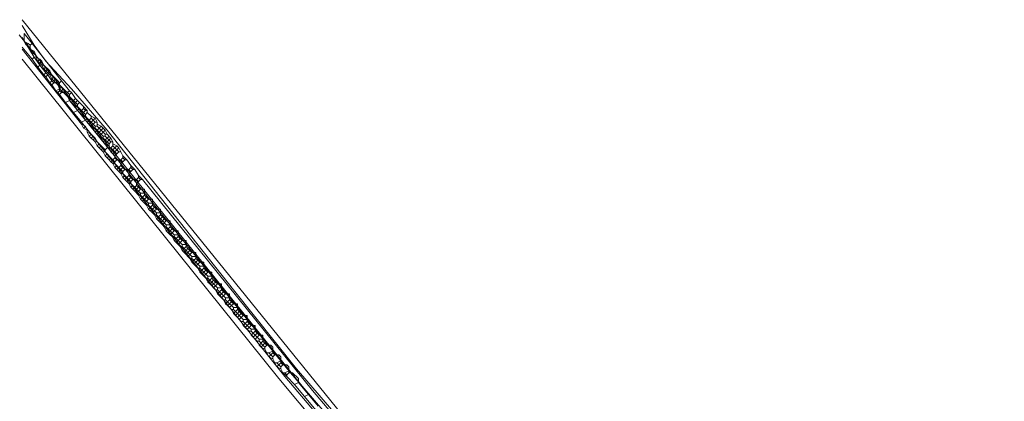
# Model space of a CAD drawing. Header units: metres. Extents: x 92810 to 93633, y 464687 to 465459.
# Tile 278 of 325: x 93421 to 93457, y 465175 to 465189. Entities that reach past the tile are written whole.
import ezdxf
from ezdxf.lldxf.tags import DXFTag

# ---------------------------------------------------------------- set-up
doc = ezdxf.new("R2010")
doc.units = ezdxf.units.M
for name, color, linetype, lineweight, transparency in [('B-OI-KL-DATA_LIANDER-G', 90, 'SI_B_DATA_LIANDER', 18, 0.4), ('B-OI-KL-ET_HS_LIANDER-G', 10, 'SI_B_ET_HS_LIANDON', 18, 0.4), ('B-WE-KL-DATA-G', 90, 'KL-DATA-N', 18, 0.4)]:
    doc.layers.add(name, color=color, linetype=linetype, lineweight=lineweight, transparency=transparency)
doc.styles.get("Standard").update_dxf_attribs({"font": 'isocp.shx'})
tags = doc.linetypes.add('KL-DATA-N', pattern='A,4,-1,[101,NLCS.SHX,S=0.5,R=0,X=0,Y=0],-1,4,-1,["D",Standard,S=1,R=0,X=-0.25,Y=-0.5],-1.5', length=12.5).pattern_tags.tags
tags[18] = DXFTag(74, 10)
doc.linetypes.add('SI_B_DATA_LIANDER', pattern='A,5,-2,["LI-DATA",Standard,S=1.5,R=0,X=-0.51,Y=-0.75],-11', length=18)
doc.linetypes.add('SI_B_ET_HS_LIANDON', pattern='A,5,-2,["LI-HS",Standard,S=1.5,R=0,X=-0.51,Y=-0.75],-10', length=17)

msp = doc.modelspace()

# ---------------------------------------------------------------- linework, layer by layer
at = {"layer": 'B-OI-KL-DATA_LIANDER-G'}
for p, q in [((93422.464, 465186.679), (93422.464, 465186.536)), ((93422.821, 465186.179), (93423.393, 465185.464))]:
    msp.add_line(p, q, dxfattribs=at)
at = {"layer": 'B-OI-KL-DATA_LIANDER-G', "flags": 128}
for points in [[(93446.107, 465160.607), (93446.107, 465160.75), (93445.464, 465161.393), (93444.25, 465162.393), (93443.179, 465163.464), (93440.464, 465166.036), (93438.893, 465167.679), (93435.107, 465171.679), (93434.536, 465172.393), (93431.036, 465176.464), (93428.75, 465179.321), (93424.179, 465185.107), (93422.893, 465186.607), (93421.964, 465187.607), (93421.536, 465188.179), (93421.107, 465188.893)], [(93421.536, 465187.75), (93421.107, 465188.464)], [(93421.464, 465187.679), (93421.107, 465188.107)], [(93421.536, 465187.75), (93421.464, 465187.679)], [(93421.536, 465187.75), (93421.75, 465187.464)], [(93421.464, 465187.679), (93421.679, 465187.393)], [(93421.75, 465187.464), (93421.679, 465187.393)], [(93421.679, 465187.393), (93421.893, 465187.107)], [(93421.75, 465187.464), (93421.964, 465187.179)], [(93421.964, 465187.179), (93421.893, 465187.107)], [(93421.893, 465187.107), (93421.964, 465187.036)], [(93421.964, 465187.179), (93422.036, 465187.107)], [(93422.036, 465187.107), (93421.964, 465187.036)], [(93421.964, 465187.036), (93422.107, 465186.821)], [(93422.036, 465187.107), (93422.179, 465186.893)], [(93422.179, 465186.893), (93422.107, 465186.821)], [(93422.107, 465186.821), (93422.179, 465186.75)], [(93422.179, 465186.893), (93422.25, 465186.821)], [(93422.25, 465186.821), (93422.179, 465186.75)], [(93422.179, 465186.75), (93422.321, 465186.536)], [(93422.25, 465186.821), (93422.393, 465186.821), (93422.464, 465186.679)], [(93422.464, 465186.607), (93422.321, 465186.536)], [(93422.321, 465186.536), (93422.393, 465186.464)], [(93422.464, 465186.536), (93422.393, 465186.464)], [(93422.393, 465186.464), (93422.464, 465186.393)], [(93422.464, 465186.536), (93422.536, 465186.464)], [(93422.536, 465186.464), (93422.464, 465186.393)], [(93422.464, 465186.393), (93422.679, 465186.107)], [(93422.536, 465186.464), (93422.679, 465186.464), (93422.821, 465186.25), (93422.821, 465186.179)], [(93422.821, 465186.179), (93422.679, 465186.107)], [(93422.679, 465186.107), (93422.964, 465185.75)], [(93423.107, 465185.821), (93422.964, 465185.75)], [(93422.964, 465185.75), (93423.25, 465185.393)], [(93423.393, 465185.464), (93423.25, 465185.393)], [(93423.25, 465185.393), (93430.607, 465176.179), (93431.893, 465174.679), (93433.321, 465173.107)], [(93423.393, 465185.464), (93430.821, 465176.321), (93432.536, 465174.321), (93433.464, 465173.179)]]:
    msp.add_lwpolyline(points, dxfattribs=at)
at = {"layer": 'B-OI-KL-ET_HS_LIANDER-G'}
for p, q in [((93421.393, 465188.179), (93421.393, 465188.036)), ((93423.321, 465185.893), (93423.179, 465185.75)), ((93423.821, 465185.393), (93423.821, 465185.25)), ((93424.321, 465184.821), (93424.179, 465184.679)), ((93424.25, 465184.607), (93424.25, 465184.464)), ((93424.393, 465184.679), (93424.393, 465184.536)), ((93425.536, 465182.964), (93425.536, 465182.75)), ((93425.821, 465182.393), (93425.679, 465182.25)), ((93425.821, 465182.607), (93425.821, 465182.393)), ((93426.107, 465182.25), (93426.107, 465182.036)), ((93426.321, 465181.821), (93426.179, 465181.679)), ((93426.464, 465181.821), (93426.464, 465181.607)), ((93426.75, 465181.464), (93426.75, 465181.25)), ((93426.821, 465181.179), (93426.679, 465181.036)), ((93427.036, 465181.107), (93427.036, 465180.893)), ((93427.393, 465180.679), (93427.393, 465180.464)), ((93427.679, 465180.321), (93427.679, 465180.107)), ((93427.821, 465179.964), (93427.679, 465179.821)), ((93427.964, 465179.964), (93427.964, 465179.75)), ((93428.321, 465179.536), (93428.321, 465179.321)), ((93428.321, 465179.321), (93428.179, 465179.179)), ((93428.607, 465179.179), (93428.607, 465178.964)), ((93428.893, 465178.821), (93428.893, 465178.607)), ((93429.25, 465178.393), (93429.25, 465178.179)), ((93429.536, 465178.036), (93429.536, 465177.821)), ((93429.821, 465177.464), (93429.679, 465177.321)), ((93429.821, 465177.679), (93429.821, 465177.464)), ((93430.179, 465177.25), (93430.179, 465177.036)), ((93430.179, 465176.821), (93430.321, 465176.536)), ((93430.464, 465176.893), (93430.464, 465176.679)), ((93430.75, 465176.536), (93430.75, 465176.321)), ((93431.107, 465175.964), (93431.821, 465175.107)), ((93430.964, 465175.893), (93432.036, 465174.607))]:
    msp.add_line(p, q, dxfattribs=at)
at = {"layer": 'B-OI-KL-ET_HS_LIANDER-G', "flags": 128}
for points in [[(93421.107, 465189.107), (93433.821, 465173.393), (93438.464, 465168.321), (93442.107, 465164.679), (93446.607, 465160.464), (93460.036, 465149.536), (93464.036, 465146.393), (93490.179, 465125.464), (93491.964, 465123.964), (93501.821, 465115.964)], [(93421.464, 465188.25), (93421.179, 465188.607), (93421.179, 465188.321)], [(93421.179, 465188.321), (93421.321, 465188.25)], [(93421.179, 465188.321), (93421.25, 465188.179)], [(93421.321, 465188.25), (93421.25, 465188.179)], [(93421.25, 465188.179), (93421.393, 465188.107)], [(93421.321, 465188.25), (93421.393, 465188.179)], [(93421.464, 465188.25), (93421.393, 465188.179)], [(93421.464, 465188.25), (93422.536, 465186.893)], [(93421.107, 465188.036), (93423.25, 465185.321)], [(93421.393, 465188.036), (93421.536, 465187.964)], [(93421.393, 465188.036), (93421.464, 465187.893)], [(93421.536, 465187.964), (93421.464, 465187.893)], [(93421.464, 465187.893), (93421.607, 465187.821)], [(93421.536, 465187.964), (93421.607, 465187.821)], [(93421.607, 465187.821), (93421.607, 465187.75)], [(93421.607, 465187.75), (93421.75, 465187.679)], [(93421.607, 465187.75), (93421.679, 465187.607)], [(93421.107, 465187.679), (93430.393, 465176.107), (93432.607, 465173.464), (93437.821, 465167.75), (93443.536, 465162.036), (93444.964, 465160.75), (93452.464, 465154.464), (93454.821, 465152.607), (93491.964, 465122.893), (93493.75, 465121.393), (93501.321, 465115.25)], [(93421.75, 465187.679), (93421.679, 465187.607)], [(93421.679, 465187.607), (93421.75, 465187.536)], [(93421.75, 465187.679), (93421.821, 465187.607)], [(93421.821, 465187.607), (93421.75, 465187.536)], [(93421.75, 465187.536), (93421.821, 465187.464)], [(93421.821, 465187.607), (93421.893, 465187.464)], [(93421.821, 465187.464), (93421.893, 465187.464)], [(93421.821, 465187.464), (93421.893, 465187.321)], [(93421.893, 465187.464), (93421.964, 465187.393)], [(93421.964, 465187.393), (93421.893, 465187.321)], [(93421.964, 465187.393), (93422.036, 465187.321)], [(93421.893, 465187.321), (93421.964, 465187.25)], [(93422.036, 465187.321), (93421.964, 465187.25)], [(93421.964, 465187.25), (93422.036, 465187.179)], [(93422.036, 465187.321), (93422.107, 465187.25)], [(93422.107, 465187.25), (93422.036, 465187.179)], [(93422.036, 465187.179), (93422.107, 465187.107)], [(93422.107, 465187.25), (93422.179, 465187.107)], [(93422.107, 465187.107), (93422.179, 465187.107)], [(93422.107, 465187.107), (93422.179, 465186.964)], [(93422.179, 465187.107), (93422.25, 465187.036)], [(93422.25, 465187.036), (93422.179, 465186.964)], [(93422.25, 465187.036), (93422.321, 465186.964)], [(93422.179, 465186.964), (93422.321, 465186.821)], [(93422.321, 465186.964), (93422.25, 465186.893)], [(93422.321, 465186.964), (93422.393, 465186.893)], [(93422.393, 465186.893), (93422.321, 465186.821)], [(93422.321, 465186.821), (93422.393, 465186.75)], [(93422.393, 465186.893), (93422.464, 465186.821)], [(93422.393, 465186.75), (93422.464, 465186.75)], [(93422.393, 465186.75), (93422.464, 465186.607)], [(93422.536, 465186.893), (93422.464, 465186.821)], [(93422.464, 465186.821), (93422.464, 465186.75)], [(93422.464, 465186.75), (93422.536, 465186.679)], [(93422.536, 465186.679), (93422.464, 465186.607)], [(93422.536, 465186.893), (93422.821, 465186.536)], [(93422.536, 465186.679), (93422.607, 465186.607)], [(93422.464, 465186.607), (93422.536, 465186.536)], [(93422.607, 465186.607), (93422.536, 465186.536)], [(93422.536, 465186.536), (93422.607, 465186.464)], [(93422.607, 465186.607), (93422.679, 465186.536)], [(93422.679, 465186.536), (93422.607, 465186.464)], [(93422.607, 465186.464), (93422.679, 465186.393)], [(93422.679, 465186.536), (93422.75, 465186.464)], [(93422.75, 465186.464), (93422.679, 465186.393)], [(93422.679, 465186.393), (93422.75, 465186.321)], [(93422.821, 465186.536), (93422.75, 465186.464)], [(93422.75, 465186.464), (93422.821, 465186.393)], [(93422.75, 465186.321), (93422.821, 465186.321)], [(93422.75, 465186.321), (93422.821, 465186.179)], [(93422.821, 465186.536), (93422.893, 465186.464)], [(93422.893, 465186.464), (93422.821, 465186.393)], [(93422.821, 465186.393), (93422.821, 465186.321)], [(93422.821, 465186.321), (93422.893, 465186.25)], [(93422.893, 465186.464), (93423.036, 465186.25)], [(93422.893, 465186.25), (93422.821, 465186.179)], [(93422.821, 465186.179), (93422.893, 465186.107)], [(93422.893, 465186.25), (93422.964, 465186.179)], [(93422.964, 465186.179), (93422.893, 465186.107)], [(93422.893, 465186.107), (93422.964, 465186.036)], [(93423.036, 465186.25), (93422.964, 465186.179)], [(93422.964, 465186.179), (93423.036, 465186.107)], [(93423.036, 465186.107), (93422.964, 465186.036)], [(93422.964, 465186.036), (93423.036, 465185.964)], [(93423.036, 465186.25), (93423.107, 465186.179)], [(93423.107, 465186.179), (93423.036, 465186.107)], [(93423.036, 465186.107), (93423.107, 465186.036)], [(93423.036, 465185.964), (93423.107, 465185.964)], [(93423.036, 465185.964), (93423.107, 465185.821)], [(93423.107, 465186.179), (93423.179, 465186.107)], [(93423.179, 465186.107), (93423.107, 465186.036)], [(93423.107, 465186.036), (93423.107, 465185.964)], [(93423.107, 465185.964), (93423.179, 465185.893)], [(93423.179, 465186.107), (93423.321, 465185.964)], [(93423.321, 465185.964), (93423.464, 465185.821)], [(93423.321, 465185.964), (93423.321, 465185.893)], [(93423.179, 465185.893), (93423.107, 465185.821)], [(93423.107, 465185.821), (93423.179, 465185.75)], [(93423.179, 465185.893), (93423.321, 465185.75)], [(93423.179, 465185.75), (93423.321, 465185.607)], [(93423.321, 465185.75), (93423.25, 465185.679)], [(93423.321, 465185.893), (93423.393, 465185.821)], [(93423.393, 465185.821), (93423.321, 465185.75)], [(93423.321, 465185.75), (93423.393, 465185.679)], [(93423.321, 465185.607), (93423.393, 465185.607)], [(93423.321, 465185.607), (93423.393, 465185.464)], [(93423.393, 465185.821), (93423.464, 465185.821)], [(93423.464, 465185.75), (93423.393, 465185.679)], [(93423.393, 465185.679), (93423.393, 465185.607)], [(93423.393, 465185.607), (93423.464, 465185.536)], [(93423.464, 465185.821), (93423.464, 465185.75)], [(93423.464, 465185.75), (93423.607, 465185.607)], [(93423.607, 465185.607), (93423.75, 465185.536)], [(93423.607, 465185.607), (93423.607, 465185.536)], [(93423.25, 465185.321), (93423.393, 465185.25)], [(93423.25, 465185.321), (93423.321, 465185.179)], [(93423.393, 465185.25), (93423.321, 465185.179)], [(93423.464, 465185.536), (93423.393, 465185.464)], [(93423.393, 465185.464), (93423.464, 465185.393)], [(93423.393, 465185.25), (93423.464, 465185.107)], [(93423.464, 465185.536), (93423.536, 465185.464)], [(93423.536, 465185.464), (93423.464, 465185.393)], [(93423.464, 465185.393), (93423.536, 465185.321)], [(93423.607, 465185.536), (93423.536, 465185.464)], [(93423.536, 465185.464), (93423.607, 465185.393)], [(93423.607, 465185.393), (93423.536, 465185.321)], [(93423.536, 465185.321), (93423.607, 465185.25)], [(93423.607, 465185.536), (93423.679, 465185.464)], [(93423.679, 465185.464), (93423.607, 465185.393)], [(93423.607, 465185.393), (93423.679, 465185.321)], [(93423.679, 465185.321), (93423.607, 465185.25)], [(93423.607, 465185.25), (93423.679, 465185.179)], [(93423.75, 465185.536), (93423.679, 465185.464)], [(93423.679, 465185.464), (93423.75, 465185.393)], [(93423.75, 465185.393), (93423.679, 465185.321)], [(93423.679, 465185.321), (93423.75, 465185.25)], [(93423.75, 465185.536), (93423.821, 465185.393)], [(93423.75, 465185.393), (93423.821, 465185.393)], [(93423.75, 465185.25), (93423.821, 465185.25)], [(93423.75, 465185.25), (93423.75, 465185.179)], [(93423.821, 465185.321), (93423.964, 465185.25)], [(93423.821, 465185.25), (93423.893, 465185.179)], [(93423.964, 465185.25), (93423.893, 465185.179)], [(93423.964, 465185.25), (93424.036, 465185.179)], [(93423.321, 465185.179), (93423.464, 465185.107)], [(93423.464, 465185.107), (93423.464, 465185.036)], [(93423.464, 465185.036), (93423.607, 465184.964)], [(93423.464, 465185.036), (93423.536, 465184.893)], [(93423.607, 465184.964), (93423.536, 465184.893)], [(93423.536, 465184.893), (93423.607, 465184.821)], [(93423.607, 465184.964), (93423.679, 465184.893)], [(93423.679, 465184.893), (93423.607, 465184.821)], [(93423.679, 465185.179), (93423.75, 465185.179)], [(93423.679, 465185.179), (93423.75, 465185.036)], [(93423.679, 465184.893), (93423.75, 465184.821)], [(93423.75, 465185.179), (93423.821, 465185.107)], [(93423.821, 465185.107), (93423.75, 465185.036)], [(93423.75, 465185.036), (93423.821, 465184.964)], [(93423.893, 465185.179), (93423.821, 465185.107)], [(93423.821, 465185.107), (93423.893, 465185.036)], [(93423.893, 465185.036), (93423.821, 465184.964)], [(93423.821, 465184.964), (93423.893, 465184.893)], [(93423.893, 465185.179), (93423.964, 465185.107)], [(93423.964, 465185.107), (93423.893, 465185.036)], [(93423.893, 465185.036), (93423.964, 465184.964)], [(93423.964, 465184.964), (93423.893, 465184.893)], [(93423.893, 465184.893), (93423.964, 465184.821)], [(93424.036, 465185.179), (93423.964, 465185.107)], [(93423.964, 465185.107), (93424.036, 465185.036)], [(93424.036, 465185.036), (93423.964, 465184.964)], [(93423.964, 465184.964), (93424.036, 465184.893)], [(93424.036, 465185.179), (93424.107, 465185.107)], [(93424.107, 465185.107), (93424.036, 465185.036)], [(93424.036, 465185.036), (93424.107, 465184.964)], [(93424.036, 465184.893), (93424.107, 465184.893)], [(93424.036, 465184.893), (93424.036, 465184.821)], [(93424.107, 465185.107), (93424.179, 465184.964)], [(93424.107, 465184.964), (93424.179, 465184.964)], [(93424.107, 465184.964), (93424.107, 465184.893)], [(93424.107, 465184.893), (93424.179, 465184.821)], [(93424.179, 465184.964), (93424.321, 465184.821)], [(93424.25, 465184.893), (93424.179, 465184.821)], [(93423.607, 465184.821), (93423.679, 465184.75)], [(93423.75, 465184.821), (93423.679, 465184.75)], [(93423.679, 465184.75), (93423.75, 465184.679)], [(93423.75, 465184.821), (93423.821, 465184.679)], [(93423.75, 465184.679), (93423.821, 465184.679)], [(93423.75, 465184.679), (93423.821, 465184.536)], [(93423.821, 465184.679), (93423.893, 465184.607)], [(93423.893, 465184.607), (93423.821, 465184.536)], [(93423.821, 465184.536), (93423.893, 465184.464)], [(93423.893, 465184.607), (93423.964, 465184.536)], [(93423.964, 465184.536), (93423.893, 465184.464)], [(93423.964, 465184.821), (93424.036, 465184.821)], [(93423.964, 465184.821), (93424.036, 465184.679)], [(93423.964, 465184.536), (93424.036, 465184.464)], [(93424.036, 465184.821), (93424.107, 465184.75)], [(93424.107, 465184.75), (93424.036, 465184.679)], [(93424.036, 465184.679), (93424.107, 465184.607)], [(93424.179, 465184.821), (93424.107, 465184.75)], [(93424.107, 465184.75), (93424.179, 465184.679)], [(93424.179, 465184.679), (93424.107, 465184.607)], [(93424.107, 465184.607), (93424.179, 465184.536)], [(93424.179, 465184.821), (93424.321, 465184.679)], [(93424.179, 465184.679), (93424.25, 465184.607)], [(93424.179, 465184.536), (93424.25, 465184.536)], [(93424.179, 465184.536), (93424.179, 465184.464)], [(93424.321, 465184.679), (93424.25, 465184.607)], [(93424.321, 465184.821), (93424.393, 465184.679)], [(93424.321, 465184.679), (93424.393, 465184.679)], [(93424.393, 465184.536), (93424.321, 465184.464)], [(93424.393, 465184.607), (93424.536, 465184.536)], [(93424.393, 465184.536), (93424.464, 465184.464)], [(93424.536, 465184.536), (93424.464, 465184.464)], [(93424.536, 465184.536), (93424.607, 465184.464)], [(93423.893, 465184.464), (93423.964, 465184.393)], [(93424.036, 465184.464), (93423.964, 465184.393)], [(93423.964, 465184.393), (93424.036, 465184.321)], [(93424.036, 465184.464), (93424.107, 465184.393)], [(93424.036, 465184.321), (93424.107, 465184.321)], [(93424.036, 465184.321), (93424.107, 465184.179)], [(93424.179, 465184.464), (93424.107, 465184.393)], [(93424.107, 465184.393), (93424.107, 465184.321)], [(93424.107, 465184.321), (93424.179, 465184.25)], [(93424.179, 465184.25), (93424.107, 465184.179)], [(93424.107, 465184.179), (93424.179, 465184.107)], [(93424.179, 465184.464), (93424.321, 465184.464)], [(93424.179, 465184.25), (93424.321, 465184.107)], [(93424.25, 465184.179), (93424.179, 465184.107)], [(93424.25, 465184.464), (93424.321, 465184.321)], [(93424.321, 465184.464), (93424.393, 465184.393)], [(93424.393, 465184.393), (93424.321, 465184.321)], [(93424.321, 465184.321), (93424.393, 465184.25)], [(93424.464, 465184.464), (93424.393, 465184.393)], [(93424.393, 465184.393), (93424.464, 465184.321)], [(93424.464, 465184.321), (93424.393, 465184.25)], [(93424.393, 465184.25), (93424.464, 465184.179)], [(93424.464, 465184.464), (93424.536, 465184.393)], [(93424.536, 465184.393), (93424.464, 465184.321)], [(93424.464, 465184.321), (93424.536, 465184.25)], [(93424.536, 465184.25), (93424.464, 465184.179)], [(93424.464, 465184.179), (93424.464, 465184.107)], [(93424.607, 465184.464), (93424.536, 465184.393)], [(93424.536, 465184.393), (93424.607, 465184.321)], [(93424.607, 465184.321), (93424.536, 465184.25)], [(93424.607, 465184.464), (93424.679, 465184.321)], [(93424.607, 465184.321), (93424.679, 465184.321)], [(93424.679, 465184.321), (93424.75, 465184.179)], [(93424.75, 465184.179), (93424.893, 465184.036)], [(93424.75, 465184.179), (93424.75, 465184.107)], [(93424.179, 465184.107), (93424.25, 465184.036)], [(93424.321, 465184.107), (93424.25, 465184.036)], [(93424.25, 465184.036), (93424.321, 465183.964)], [(93424.321, 465184.107), (93424.393, 465184.036)], [(93424.393, 465184.036), (93424.321, 465183.964)], [(93424.321, 465183.964), (93424.393, 465183.893)], [(93424.464, 465184.107), (93424.393, 465184.036)], [(93424.393, 465184.036), (93424.464, 465183.964)], [(93424.393, 465183.893), (93424.464, 465183.893)], [(93424.393, 465183.893), (93424.464, 465183.75)], [(93424.464, 465184.107), (93424.536, 465184.036)], [(93424.536, 465184.036), (93424.464, 465183.964)], [(93424.464, 465183.964), (93424.464, 465183.893)], [(93424.464, 465183.893), (93424.536, 465183.821)], [(93424.536, 465183.821), (93424.464, 465183.75)], [(93424.536, 465184.036), (93424.679, 465184.036)], [(93424.536, 465183.821), (93424.607, 465183.75)], [(93424.607, 465184.036), (93424.679, 465183.893)], [(93424.679, 465183.821), (93424.607, 465183.75)], [(93424.75, 465184.107), (93424.679, 465184.036)], [(93424.679, 465184.036), (93424.75, 465183.964)], [(93424.75, 465183.964), (93424.679, 465183.893)], [(93424.679, 465183.893), (93424.679, 465183.821)], [(93424.679, 465183.821), (93424.821, 465183.679)], [(93424.75, 465184.107), (93424.821, 465184.036)], [(93424.821, 465184.036), (93424.75, 465183.964)], [(93424.821, 465184.036), (93424.893, 465184.036)], [(93424.893, 465184.036), (93425.036, 465183.821)], [(93425.036, 465183.821), (93425.179, 465183.679)], [(93425.036, 465183.821), (93425.036, 465183.75)], [(93424.464, 465183.75), (93424.536, 465183.679)], [(93424.607, 465183.75), (93424.536, 465183.679)], [(93424.536, 465183.679), (93424.607, 465183.607)], [(93424.607, 465183.75), (93424.679, 465183.679)], [(93424.679, 465183.679), (93424.607, 465183.607)], [(93424.607, 465183.607), (93424.679, 465183.536)], [(93424.75, 465183.75), (93424.679, 465183.679)], [(93424.679, 465183.679), (93424.75, 465183.607)], [(93424.679, 465183.536), (93424.75, 465183.536)], [(93424.679, 465183.536), (93424.75, 465183.393)], [(93424.821, 465183.679), (93424.75, 465183.607)], [(93424.75, 465183.607), (93424.75, 465183.536)], [(93424.75, 465183.536), (93424.821, 465183.464)], [(93424.821, 465183.464), (93424.75, 465183.393)], [(93424.821, 465183.679), (93424.964, 465183.679)], [(93424.821, 465183.464), (93424.893, 465183.393)], [(93424.893, 465183.679), (93424.964, 465183.536)], [(93424.964, 465183.464), (93424.893, 465183.393)], [(93425.036, 465183.75), (93424.964, 465183.679)], [(93424.964, 465183.679), (93425.036, 465183.607)], [(93425.036, 465183.607), (93424.964, 465183.536)], [(93424.964, 465183.536), (93424.964, 465183.464)], [(93424.964, 465183.464), (93425.036, 465183.393)], [(93425.036, 465183.75), (93425.107, 465183.679)], [(93425.107, 465183.679), (93425.036, 465183.607)], [(93425.107, 465183.679), (93425.179, 465183.679)], [(93425.179, 465183.679), (93425.321, 465183.464)], [(93425.321, 465183.464), (93425.464, 465183.321)], [(93425.321, 465183.464), (93425.321, 465183.393)], [(93424.75, 465183.393), (93424.821, 465183.321)], [(93424.893, 465183.393), (93424.821, 465183.321)], [(93424.821, 465183.321), (93424.893, 465183.25)], [(93424.893, 465183.393), (93424.964, 465183.321)], [(93424.964, 465183.321), (93424.893, 465183.25)], [(93424.893, 465183.25), (93424.964, 465183.179)], [(93425.036, 465183.393), (93424.964, 465183.321)], [(93424.964, 465183.321), (93425.036, 465183.25)], [(93424.964, 465183.179), (93425.036, 465183.179)], [(93424.964, 465183.179), (93425.036, 465183.036)], [(93425.036, 465183.393), (93425.107, 465183.321)], [(93425.107, 465183.321), (93425.036, 465183.25)], [(93425.036, 465183.25), (93425.036, 465183.179)], [(93425.036, 465183.179), (93425.107, 465183.107)], [(93425.107, 465183.107), (93425.036, 465183.036)], [(93425.107, 465183.321), (93425.25, 465183.321)], [(93425.107, 465183.107), (93425.179, 465183.036)], [(93425.179, 465183.321), (93425.25, 465183.179)], [(93425.25, 465183.107), (93425.179, 465183.036)], [(93425.321, 465183.393), (93425.25, 465183.321)], [(93425.25, 465183.321), (93425.321, 465183.25)], [(93425.321, 465183.25), (93425.25, 465183.179)], [(93425.25, 465183.179), (93425.25, 465183.107)], [(93425.25, 465183.107), (93425.321, 465183.036)], [(93425.321, 465183.393), (93425.393, 465183.321)], [(93425.393, 465183.321), (93425.321, 465183.25)], [(93425.393, 465183.321), (93425.464, 465183.321)], [(93425.464, 465183.321), (93431.607, 465175.679), (93433.607, 465173.321), (93435.75, 465170.893)], [(93425.036, 465183.036), (93425.107, 465182.964)], [(93425.179, 465183.036), (93425.107, 465182.964)], [(93425.107, 465182.964), (93425.179, 465182.893)], [(93425.179, 465183.036), (93425.25, 465182.964)], [(93425.25, 465182.964), (93425.179, 465182.893)], [(93425.179, 465182.893), (93425.321, 465182.75)], [(93425.321, 465183.036), (93425.25, 465182.964)], [(93425.25, 465182.964), (93425.321, 465182.893)], [(93425.321, 465182.893), (93425.25, 465182.821)], [(93425.321, 465183.036), (93425.393, 465182.964)], [(93425.393, 465182.964), (93425.321, 465182.893)], [(93425.321, 465182.893), (93425.393, 465182.821)], [(93425.321, 465182.75), (93425.393, 465182.75)], [(93425.321, 465182.75), (93425.393, 465182.607)], [(93425.393, 465182.964), (93425.536, 465182.964)], [(93425.393, 465182.821), (93425.536, 465182.821)], [(93425.393, 465182.821), (93425.393, 465182.75)], [(93425.393, 465182.75), (93425.464, 465182.679)], [(93425.536, 465182.75), (93425.464, 465182.679)], [(93425.536, 465182.75), (93425.607, 465182.679)], [(93425.464, 465182.679), (93425.393, 465182.607)], [(93425.393, 465182.607), (93425.464, 465182.536)], [(93425.464, 465182.679), (93425.536, 465182.607)], [(93425.536, 465182.607), (93425.464, 465182.536)], [(93425.464, 465182.536), (93425.536, 465182.464)], [(93425.607, 465182.679), (93425.536, 465182.607)], [(93425.536, 465182.607), (93425.607, 465182.536)], [(93425.607, 465182.536), (93425.536, 465182.464)], [(93425.536, 465182.464), (93425.607, 465182.393)], [(93425.607, 465182.679), (93425.679, 465182.607)], [(93425.679, 465182.607), (93425.607, 465182.536)], [(93425.607, 465182.536), (93425.679, 465182.464)], [(93425.607, 465182.393), (93425.679, 465182.393)], [(93425.607, 465182.393), (93425.679, 465182.25)], [(93425.679, 465182.607), (93425.821, 465182.607)], [(93425.679, 465182.464), (93425.821, 465182.464)], [(93425.679, 465182.464), (93425.679, 465182.393)], [(93425.679, 465182.393), (93425.821, 465182.25)], [(93425.821, 465182.393), (93425.893, 465182.321)], [(93425.679, 465182.25), (93425.821, 465182.107)], [(93425.821, 465182.25), (93425.75, 465182.179)], [(93425.893, 465182.321), (93425.821, 465182.25)], [(93425.821, 465182.25), (93425.893, 465182.179)], [(93425.893, 465182.179), (93425.821, 465182.107)], [(93425.821, 465182.107), (93425.893, 465182.036)], [(93425.893, 465182.321), (93425.964, 465182.25)], [(93425.964, 465182.25), (93425.893, 465182.179)], [(93425.893, 465182.179), (93425.964, 465182.107)], [(93425.893, 465182.036), (93425.964, 465182.036)], [(93425.893, 465182.036), (93425.964, 465181.893)], [(93425.964, 465182.25), (93426.107, 465182.25)], [(93425.964, 465182.107), (93426.107, 465182.107)], [(93425.964, 465182.107), (93425.964, 465182.036)], [(93425.964, 465182.036), (93426.036, 465181.964)], [(93426.107, 465182.036), (93426.036, 465181.964)], [(93426.107, 465182.036), (93426.179, 465181.964)], [(93426.036, 465181.964), (93425.964, 465181.893)], [(93425.964, 465181.893), (93426.036, 465181.821)], [(93426.036, 465181.964), (93426.107, 465181.893)], [(93426.107, 465181.893), (93426.036, 465181.821)], [(93426.036, 465181.821), (93426.107, 465181.75)], [(93426.179, 465181.964), (93426.107, 465181.893)], [(93426.107, 465181.893), (93426.179, 465181.821)], [(93426.179, 465181.821), (93426.107, 465181.75)], [(93426.107, 465181.75), (93426.179, 465181.679)], [(93426.179, 465181.964), (93426.321, 465181.821)], [(93426.25, 465181.893), (93426.179, 465181.821)], [(93426.179, 465181.821), (93426.321, 465181.679)], [(93426.179, 465181.679), (93426.25, 465181.607)], [(93426.321, 465181.821), (93426.464, 465181.821)], [(93426.321, 465181.679), (93426.464, 465181.679)], [(93426.321, 465181.679), (93426.321, 465181.607)], [(93426.25, 465181.607), (93426.321, 465181.607)], [(93426.25, 465181.607), (93426.321, 465181.464)], [(93426.321, 465181.607), (93426.393, 465181.536)], [(93426.393, 465181.536), (93426.321, 465181.464)], [(93426.321, 465181.464), (93426.393, 465181.393)], [(93426.464, 465181.607), (93426.393, 465181.536)], [(93426.393, 465181.536), (93426.464, 465181.464)], [(93426.464, 465181.464), (93426.393, 465181.393)], [(93426.393, 465181.393), (93426.464, 465181.321)], [(93426.464, 465181.607), (93426.536, 465181.536)], [(93426.536, 465181.536), (93426.464, 465181.464)], [(93426.464, 465181.464), (93426.536, 465181.393)], [(93426.536, 465181.393), (93426.464, 465181.321)], [(93426.464, 465181.321), (93426.536, 465181.25)], [(93426.536, 465181.536), (93426.607, 465181.464)], [(93426.607, 465181.464), (93426.536, 465181.393)], [(93426.536, 465181.393), (93426.607, 465181.321)], [(93426.607, 465181.464), (93426.75, 465181.464)], [(93426.607, 465181.321), (93426.75, 465181.321)], [(93426.607, 465181.321), (93426.607, 465181.25)], [(93426.536, 465181.25), (93426.607, 465181.25)], [(93426.536, 465181.25), (93426.607, 465181.107)], [(93426.607, 465181.25), (93426.679, 465181.179)], [(93426.679, 465181.179), (93426.607, 465181.107)], [(93426.607, 465181.107), (93426.679, 465181.036)], [(93426.75, 465181.25), (93426.679, 465181.179)], [(93426.679, 465181.179), (93426.821, 465181.036)], [(93426.679, 465181.036), (93426.75, 465180.964)], [(93426.75, 465181.25), (93426.821, 465181.179)], [(93426.821, 465181.036), (93426.75, 465180.964)], [(93426.75, 465180.964), (93426.821, 465180.893)], [(93426.821, 465181.179), (93426.893, 465181.107)], [(93426.893, 465181.107), (93426.821, 465181.036)], [(93426.821, 465181.036), (93426.893, 465180.964)], [(93426.893, 465181.107), (93427.036, 465181.107)], [(93426.893, 465180.964), (93427.036, 465180.964)], [(93426.893, 465180.964), (93426.893, 465180.893)], [(93426.821, 465180.893), (93426.893, 465180.893)], [(93426.821, 465180.893), (93426.893, 465180.75)], [(93426.893, 465180.893), (93426.964, 465180.821)], [(93426.964, 465180.821), (93426.893, 465180.75)], [(93426.893, 465180.75), (93426.964, 465180.679)], [(93427.036, 465180.893), (93426.964, 465180.821)], [(93426.964, 465180.821), (93427.036, 465180.75)], [(93427.036, 465180.75), (93426.964, 465180.679)], [(93426.964, 465180.679), (93427.036, 465180.607)], [(93427.036, 465180.893), (93427.107, 465180.821)], [(93427.107, 465180.821), (93427.036, 465180.75)], [(93427.036, 465180.75), (93427.107, 465180.679)], [(93427.107, 465180.679), (93427.036, 465180.607)], [(93427.036, 465180.607), (93427.107, 465180.536)], [(93427.107, 465180.821), (93427.179, 465180.75)], [(93427.179, 465180.75), (93427.107, 465180.679)], [(93427.107, 465180.679), (93427.179, 465180.607)], [(93427.179, 465180.607), (93427.107, 465180.536)], [(93427.179, 465180.75), (93427.25, 465180.679)], [(93427.25, 465180.679), (93427.179, 465180.607)], [(93427.179, 465180.607), (93427.25, 465180.536)], [(93427.25, 465180.679), (93427.393, 465180.679)], [(93427.107, 465180.536), (93427.179, 465180.464)], [(93427.179, 465180.464), (93427.25, 465180.464)], [(93427.179, 465180.464), (93427.25, 465180.321)], [(93427.25, 465180.536), (93427.393, 465180.536)], [(93427.25, 465180.536), (93427.25, 465180.464)], [(93427.25, 465180.464), (93427.321, 465180.393)], [(93427.321, 465180.393), (93427.25, 465180.321)], [(93427.25, 465180.321), (93427.321, 465180.25)], [(93427.393, 465180.464), (93427.321, 465180.393)], [(93427.321, 465180.393), (93427.393, 465180.321)], [(93427.393, 465180.321), (93427.321, 465180.25)], [(93427.321, 465180.25), (93427.393, 465180.179)], [(93427.393, 465180.464), (93427.464, 465180.393)], [(93427.464, 465180.393), (93427.393, 465180.321)], [(93427.393, 465180.321), (93427.464, 465180.25)], [(93427.464, 465180.25), (93427.393, 465180.179)], [(93427.464, 465180.393), (93427.536, 465180.321)], [(93427.536, 465180.321), (93427.464, 465180.25)], [(93427.464, 465180.25), (93427.536, 465180.179)], [(93427.536, 465180.321), (93427.679, 465180.321)], [(93427.393, 465180.179), (93427.464, 465180.107)], [(93427.464, 465180.107), (93427.536, 465180.107)], [(93427.464, 465180.107), (93427.536, 465179.964)], [(93427.536, 465180.179), (93427.679, 465180.179)], [(93427.536, 465180.179), (93427.536, 465180.107)], [(93427.536, 465180.107), (93427.607, 465180.036)], [(93427.607, 465180.036), (93427.536, 465179.964)], [(93427.536, 465179.964), (93427.607, 465179.893)], [(93427.679, 465180.107), (93427.607, 465180.036)], [(93427.607, 465180.036), (93427.679, 465179.964)], [(93427.679, 465179.964), (93427.607, 465179.893)], [(93427.607, 465179.893), (93427.679, 465179.821)], [(93427.679, 465180.107), (93427.75, 465180.036)], [(93427.75, 465180.036), (93427.679, 465179.964)], [(93427.679, 465179.964), (93427.821, 465179.821)], [(93427.75, 465180.036), (93427.821, 465179.964)], [(93427.821, 465179.964), (93427.964, 465179.964)], [(93427.679, 465179.821), (93427.75, 465179.75)], [(93427.75, 465179.75), (93427.821, 465179.75)], [(93427.75, 465179.75), (93427.821, 465179.607)], [(93427.821, 465179.821), (93427.964, 465179.821)], [(93427.821, 465179.821), (93427.821, 465179.75)], [(93427.821, 465179.75), (93427.893, 465179.679)], [(93427.893, 465179.679), (93427.821, 465179.607)], [(93427.821, 465179.607), (93427.893, 465179.536)], [(93427.964, 465179.75), (93427.893, 465179.679)], [(93427.893, 465179.679), (93427.964, 465179.607)], [(93427.964, 465179.607), (93427.893, 465179.536)], [(93427.893, 465179.536), (93427.964, 465179.464)], [(93427.964, 465179.75), (93428.036, 465179.679)], [(93428.036, 465179.679), (93427.964, 465179.607)], [(93427.964, 465179.607), (93428.036, 465179.536)], [(93428.036, 465179.536), (93427.964, 465179.464)], [(93428.036, 465179.679), (93428.107, 465179.607)], [(93428.107, 465179.607), (93428.036, 465179.536)], [(93428.036, 465179.536), (93428.107, 465179.464)], [(93428.107, 465179.607), (93428.179, 465179.536)], [(93428.179, 465179.536), (93428.107, 465179.464)], [(93428.179, 465179.536), (93428.321, 465179.536)], [(93427.964, 465179.464), (93428.036, 465179.393)], [(93428.107, 465179.464), (93428.036, 465179.393)], [(93428.036, 465179.393), (93428.107, 465179.321)], [(93428.107, 465179.464), (93428.179, 465179.393)], [(93428.107, 465179.321), (93428.179, 465179.321)], [(93428.107, 465179.321), (93428.179, 465179.179)], [(93428.179, 465179.393), (93428.321, 465179.393)], [(93428.179, 465179.393), (93428.179, 465179.321)], [(93428.179, 465179.321), (93428.321, 465179.179)], [(93428.179, 465179.179), (93428.321, 465179.036)], [(93428.321, 465179.179), (93428.25, 465179.107)], [(93428.321, 465179.321), (93428.393, 465179.25)], [(93428.393, 465179.25), (93428.321, 465179.179)], [(93428.321, 465179.179), (93428.393, 465179.107)], [(93428.393, 465179.25), (93428.464, 465179.179)], [(93428.464, 465179.179), (93428.393, 465179.107)], [(93428.464, 465179.179), (93428.607, 465179.179)], [(93428.393, 465179.107), (93428.321, 465179.036)], [(93428.321, 465179.036), (93428.393, 465178.964)], [(93428.393, 465179.107), (93428.464, 465179.036)], [(93428.393, 465178.964), (93428.464, 465178.964)], [(93428.393, 465178.964), (93428.464, 465178.821)], [(93428.464, 465179.036), (93428.607, 465179.036)], [(93428.464, 465179.036), (93428.464, 465178.964)], [(93428.464, 465178.964), (93428.536, 465178.893)], [(93428.536, 465178.893), (93428.464, 465178.821)], [(93428.464, 465178.821), (93428.536, 465178.75)], [(93428.607, 465178.964), (93428.536, 465178.893)], [(93428.536, 465178.893), (93428.607, 465178.821)], [(93428.607, 465178.821), (93428.536, 465178.75)], [(93428.607, 465178.964), (93428.679, 465178.893)], [(93428.679, 465178.893), (93428.607, 465178.821)], [(93428.607, 465178.821), (93428.679, 465178.75)], [(93428.679, 465178.893), (93428.75, 465178.821)], [(93428.75, 465178.821), (93428.679, 465178.75)], [(93428.75, 465178.821), (93428.893, 465178.821)], [(93428.536, 465178.75), (93428.607, 465178.679)], [(93428.679, 465178.75), (93428.607, 465178.679)], [(93428.607, 465178.679), (93428.679, 465178.607)], [(93428.679, 465178.75), (93428.75, 465178.679)], [(93428.679, 465178.607), (93428.75, 465178.607)], [(93428.679, 465178.607), (93428.75, 465178.464)], [(93428.75, 465178.679), (93428.893, 465178.679)], [(93428.75, 465178.679), (93428.75, 465178.607)], [(93428.75, 465178.607), (93428.821, 465178.536)], [(93428.821, 465178.536), (93428.75, 465178.464)], [(93428.75, 465178.464), (93428.821, 465178.393)], [(93428.893, 465178.607), (93428.821, 465178.536)], [(93428.821, 465178.536), (93428.893, 465178.464)], [(93428.893, 465178.464), (93428.821, 465178.393)], [(93428.893, 465178.607), (93428.964, 465178.536)], [(93428.964, 465178.536), (93428.893, 465178.464)], [(93428.893, 465178.464), (93428.964, 465178.393)], [(93428.964, 465178.536), (93429.036, 465178.464)], [(93429.036, 465178.464), (93428.964, 465178.393)], [(93429.036, 465178.464), (93429.107, 465178.393)], [(93428.821, 465178.393), (93428.893, 465178.321)], [(93428.964, 465178.393), (93428.893, 465178.321)], [(93428.893, 465178.321), (93428.964, 465178.25)], [(93428.964, 465178.393), (93429.036, 465178.321)], [(93429.036, 465178.321), (93428.964, 465178.25)], [(93428.964, 465178.25), (93429.036, 465178.179)], [(93429.107, 465178.393), (93429.036, 465178.321)], [(93429.036, 465178.321), (93429.107, 465178.25)], [(93429.036, 465178.179), (93429.107, 465178.179)], [(93429.036, 465178.179), (93429.107, 465178.036)], [(93429.107, 465178.393), (93429.25, 465178.393)], [(93429.107, 465178.25), (93429.25, 465178.25)], [(93429.107, 465178.25), (93429.107, 465178.179)], [(93429.107, 465178.179), (93429.179, 465178.107)], [(93429.179, 465178.107), (93429.107, 465178.036)], [(93429.25, 465178.179), (93429.179, 465178.107)], [(93429.179, 465178.107), (93429.25, 465178.036)], [(93429.25, 465178.179), (93429.321, 465178.107)], [(93429.321, 465178.107), (93429.25, 465178.036)], [(93429.321, 465178.107), (93429.393, 465178.036)], [(93429.107, 465178.036), (93429.179, 465177.964)], [(93429.25, 465178.036), (93429.179, 465177.964)], [(93429.179, 465177.964), (93429.321, 465177.821)], [(93429.25, 465178.036), (93429.321, 465177.964)], [(93429.321, 465177.964), (93429.25, 465177.893)], [(93429.393, 465178.036), (93429.321, 465177.964)], [(93429.321, 465177.964), (93429.393, 465177.893)], [(93429.321, 465177.821), (93429.393, 465177.821)], [(93429.321, 465177.821), (93429.393, 465177.679)], [(93429.393, 465178.036), (93429.536, 465178.036)], [(93429.393, 465177.893), (93429.536, 465177.893)], [(93429.393, 465177.893), (93429.393, 465177.821)], [(93429.393, 465177.821), (93429.464, 465177.75)], [(93429.464, 465177.75), (93429.393, 465177.679)], [(93429.536, 465177.821), (93429.464, 465177.75)], [(93429.464, 465177.75), (93429.536, 465177.679)], [(93429.536, 465177.821), (93429.607, 465177.75)], [(93429.607, 465177.75), (93429.536, 465177.679)], [(93429.607, 465177.75), (93429.679, 465177.679)], [(93429.393, 465177.679), (93429.464, 465177.607)], [(93429.536, 465177.679), (93429.464, 465177.607)], [(93429.464, 465177.607), (93429.536, 465177.536)], [(93429.536, 465177.679), (93429.607, 465177.607)], [(93429.607, 465177.607), (93429.536, 465177.536)], [(93429.536, 465177.536), (93429.607, 465177.464)], [(93429.679, 465177.679), (93429.607, 465177.607)], [(93429.607, 465177.607), (93429.679, 465177.536)], [(93429.607, 465177.464), (93429.679, 465177.464)], [(93429.607, 465177.464), (93429.679, 465177.321)], [(93429.679, 465177.679), (93429.821, 465177.679)], [(93429.679, 465177.536), (93429.821, 465177.536)], [(93429.679, 465177.536), (93429.679, 465177.464)], [(93429.679, 465177.464), (93429.821, 465177.321)], [(93429.821, 465177.464), (93429.893, 465177.393)], [(93429.893, 465177.393), (93429.821, 465177.321)], [(93429.893, 465177.393), (93429.964, 465177.321)], [(93429.679, 465177.321), (93429.75, 465177.25)], [(93429.821, 465177.321), (93429.75, 465177.25)], [(93429.75, 465177.25), (93429.893, 465177.179)], [(93429.821, 465177.321), (93429.893, 465177.25)], [(93429.964, 465177.321), (93429.893, 465177.25)], [(93429.893, 465177.25), (93429.893, 465177.179)], [(93429.893, 465177.179), (93429.964, 465177.036)], [(93429.964, 465177.321), (93430.107, 465177.321), (93430.179, 465177.25)], [(93429.964, 465177.036), (93430.036, 465177.036)], [(93429.964, 465177.036), (93430.036, 465176.893)], [(93430.179, 465177.107), (93430.036, 465177.036)], [(93430.036, 465177.036), (93430.107, 465176.964)], [(93430.179, 465177.036), (93430.107, 465176.964)], [(93430.179, 465177.036), (93430.25, 465176.964)], [(93430.107, 465176.964), (93430.036, 465176.893)], [(93430.036, 465176.893), (93430.179, 465176.821)], [(93430.107, 465176.964), (93430.179, 465176.893)], [(93430.25, 465176.964), (93430.179, 465176.893)], [(93430.179, 465176.893), (93430.179, 465176.821)], [(93430.25, 465176.964), (93430.393, 465176.964), (93430.464, 465176.893)], [(93430.25, 465176.679), (93430.321, 465176.679)], [(93430.464, 465176.75), (93430.321, 465176.679)], [(93430.321, 465176.679), (93430.393, 465176.607)], [(93430.464, 465176.679), (93430.393, 465176.607)], [(93430.464, 465176.679), (93430.536, 465176.607)], [(93430.393, 465176.607), (93430.321, 465176.536)], [(93430.321, 465176.536), (93430.464, 465176.464)], [(93430.393, 465176.607), (93430.464, 465176.536)], [(93430.536, 465176.607), (93430.464, 465176.536)], [(93430.464, 465176.536), (93430.464, 465176.464)], [(93430.464, 465176.464), (93430.536, 465176.321)], [(93430.536, 465176.607), (93430.679, 465176.607), (93430.75, 465176.536)], [(93430.536, 465176.321), (93430.607, 465176.321)], [(93430.536, 465176.321), (93430.679, 465176.179)], [(93430.75, 465176.393), (93430.607, 465176.321)], [(93430.607, 465176.321), (93430.679, 465176.25)], [(93430.75, 465176.321), (93430.679, 465176.25)], [(93430.75, 465176.321), (93430.893, 465176.321), (93431.107, 465176.107), (93431.107, 465175.964)], [(93430.679, 465176.25), (93430.679, 465176.179)], [(93430.679, 465176.179), (93430.964, 465175.893)], [(93431.107, 465175.964), (93430.964, 465175.893)], [(93431.464, 465175.536), (93431.321, 465175.464)]]:
    msp.add_lwpolyline(points, dxfattribs=at)
at = {"layer": 'B-WE-KL-DATA-G'}
msp.add_lwpolyline([(93421, 465188.556), (93431.24, 465175.83), (93435.12, 465171.32), (93439.21, 465166.96), (93443.49, 465162.76), (93447.97, 465158.78), (93501.555, 465115.542)], dxfattribs=at)

doc.saveas('drawing.dxf')
